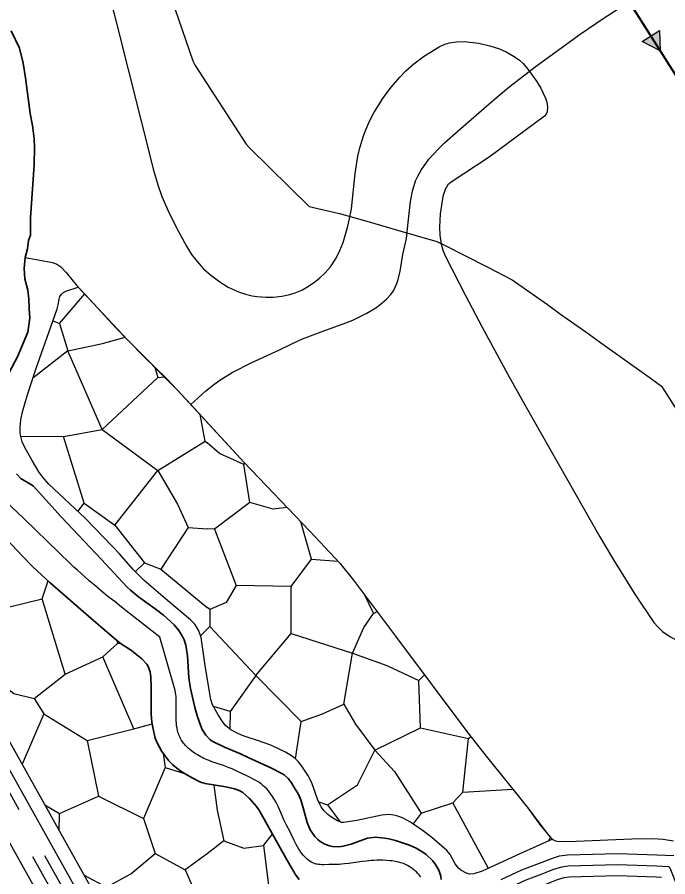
# Model space of a CAD drawing. Extents: x -64005 to -55000, y -89025 to -80000.
# Drawn here: x -56721 to -56130, y -86930 to -86148 of the extents above; entities that cross this region are included whole.
import ezdxf

# ---------------------------------------------------------------- set-up
doc = ezdxf.new("R2010")
doc.units = 0
doc.header["$LTSCALE"] = 32
for name, pattern in [('DASH_DOUBLE_DOT', [9.2, 5, -1.2, 0.3, -1.2, 0.3, -1.2]), ('DOT_DASHED', [7.7, 5, -1.2, 0.3, -1.2]), ('LONG_DASHED', [7.5, 6, -1.5])]:
    doc.linetypes.add(name, pattern=pattern)
for name, color, linetype, lineweight in [('18', 7, 'Continuous', 25), ('19', 7, 'Continuous', 25), ('2', 7, 'Continuous', 25), ('24', 7, 'Continuous', 25), ('39', 7, 'LONG_DASHED', 25), ('53', 7, 'DASH_DOUBLE_DOT', 25), ('6', 7, 'Continuous', 25), ('7', 7, 'Continuous', 13), ('8', 7, 'Continuous', 25)]:
    doc.layers.add(name, color=color, linetype=linetype, lineweight=lineweight)

msp = doc.modelspace()

# ---------------------------------------------------------------- hatches: boundary and pattern name
at = {"layer": '18'}
msp.add_hatch(color=256, dxfattribs=at).paths.add_polyline_path([(-56137.69, -86160.55), (-56136.94, -86179.03), (-56153.33, -86170.44)])

# ---------------------------------------------------------------- linework, layer by layer
at = {"layer": '18', "linetype": 'DOT_DASHED', "lineweight": 40}
msp.add_lwpolyline([(-56518.68, -85641.19), (-56404.54, -85755.57), (-56291.37, -85930.01), (-56183.5, -86105.47), (-56066.4, -86290.5), (-55984.99, -86421.6), (-55908.67, -86550.3), (-55751.6, -86794.2), (-55627.09, -86952.19), (-55217.79, -87469.08), (-55041.19, -87692.08), (-55000.21, -87744.33)], dxfattribs=at)
at = {"layer": '18'}
msp.add_lwpolyline([(-56185.04, -86102.96), (-56183.5, -86105.47), (-56145.51, -86165.5)], dxfattribs=at)
msp.add_lwpolyline([(-56137.69, -86160.55), (-56136.94, -86179.03), (-56153.33, -86170.44)], close=True, dxfattribs=at)
at = {"layer": '19'}
for p, q in [((-56665.98, -86393.68), (-56666.2, -86393.45)), ((-56675.4, -86451.81), (-56707.25, -86476.51)), ((-56644.34, -86523.32), (-56593.73, -86475.8)), ((-56550.54, -86533.7), (-56555.13, -86509.62)), ((-56515.41, -86554.87), (-56514.64, -86553.76)), ((-56454.01, -86641.1), (-56430.01, -86642.71)), ((-56614.07, -86652.47), (-56605.59, -86644.29)), ((-56554.84, -86710.75), (-56548.89, -86704.76)), ((-56546.47, -86702.34), (-56548.89, -86704.76)), ((-56629.98, -86717.33), (-56627.26, -86717.8)), ((-56697.35, -86781.66), (-56717.04, -86827.25)), ((-56527.98, -86779.45), (-56528.16, -86795.61)), ((-56615.45, -86795.31), (-56598.76, -86790.7)), ((-56468.33, -86822.57), (-56463.24, -86788.7)), ((-56316.26, -86852.89), (-56270.88, -86850.17)), ((-56293.16, -86922.06), (-56325.5, -86862.58)), ((-56439.34, -86864.33), (-56428.19, -86879.6)), ((-56683.17, -86887.88), (-56682.85, -86872.27)), ((-56354.12, -86871.82), (-56361.49, -86881.69)), ((-56238.08, -86896.95), (-56236.57, -86893.66))]:
    msp.add_line(p, q, dxfattribs=at)
for points in [[(-56360.7, -87023.83), (-56358.01, -87027.67), (-56351.92, -87034.59), (-56346.57, -87039.78), (-56343.43, -87041.95), (-56340.23, -87043.41), (-56333.52, -87044.78), (-56325.87, -87045.06), (-56321.12, -87045.73), (-56311.72, -87047.89), (-56307.86, -87049.14), (-56306.12, -87050.12), (-56304.08, -87052.42), (-56303.17, -87055.34), (-56303.51, -87061.2), (-56306.06, -87084.97), (-56307.75, -87096.86), (-56307.76, -87102.8), (-56305.96, -87118.15), (-56478.69, -87253.88), (-56997.62, -86325.05)], [(-57152.39, -86423.82), (-57035.42, -86349.62), (-56507.31, -87294.92)], [(-56234.88, -86895.51), (-56264.56, -86908.88), (-56294.92, -86922.87), (-56298.71, -86924.47), (-56306.44, -86927.05), (-56310.37, -86927.27), (-56313.02, -86926.57), (-56318.22, -86923.61), (-56320.23, -86921.84), (-56323.26, -86917.86), (-56327.82, -86909.54), (-56330.78, -86905.94), (-56344.67, -86893.97), (-56351.98, -86888.27), (-56363.91, -86880.02), (-56370.57, -86876.49), (-56376.27, -86874.38), (-56379.16, -86873.7), (-56383.49, -86873.18), (-56389.95, -86873.56), (-56412.72, -86878.47), (-56424.76, -86880.43), (-56426.62, -86880.27), (-56430.26, -86878.71), (-56436.41, -86875.2), (-56439.16, -86873.14), (-56442.82, -86869.39), (-56445.1, -86866.1), (-56448.5, -86859.02), (-56453.7, -86844.19), (-56457.23, -86837.24), (-56462.6, -86829.04), (-56465.62, -86825.22), (-56469.12, -86821.8), (-56471.1, -86820.31), (-56477.57, -86816.46), (-56490.99, -86810.24), (-56503.14, -86805.79), (-56514.13, -86802.28), (-56519.54, -86800.23), (-56527.38, -86796.27), (-56531.92, -86792.45), (-56534.36, -86789.35), (-56538.63, -86782.52), (-56543.88, -86773.42), (-56545.44, -86768.54), (-56550.15, -86739.83), (-56554.34, -86712.34), (-56556.25, -86706.3), (-56558.37, -86702.55), (-56560.07, -86700.23), (-56564.02, -86696.15), (-56584.7, -86678.49), (-56606.17, -86660.33), (-56616.1, -86650.45), (-56628.41, -86636.33), (-56634.71, -86629.41), (-56659.57, -86603.89), (-56692.81, -86572.97), (-56698.39, -86566.31), (-56701.64, -86561.52), (-56707.73, -86551.38), (-56714.22, -86540.07), (-56716.79, -86534.29), (-56718.4, -86528.38), (-56718.73, -86525.36), (-56718.76, -86521.74), (-56718.08, -86514.41), (-56716.64, -86507.02), (-56712.45, -86492.48), (-56704.86, -86469.17), (-56690.47, -86428.91), (-56684.98, -86413.45), (-56684.16, -86409.8), (-56683.41, -86404.83), (-56682.62, -86402.4), (-56681.25, -86400.27), (-56680.03, -86399.1), (-56677.11, -86397.49), (-56665.98, -86393.68)], [(-56666.2, -86393.45), (-56620.82, -86442.06), (-56605.98, -86457.18), (-56585.77, -86476.91), (-56575.88, -86486.99), (-56515.11, -86553.27), (-56455.42, -86615.52), (-56437.14, -86634.83), (-56428.23, -86644.68), (-56415.63, -86660.09), (-56377.7, -86710.92), (-56311.76, -86798.94), (-56293.97, -86821.74), (-56269.66, -86851.67), (-56257.62, -86866.72), (-56252.06, -86874.28), (-56244.71, -86884.42), (-56240.68, -86889.19), (-56234.88, -86895.51)], [(-56688.88, -86424.43), (-56682.95, -86426.95), (-56660.08, -86400)], [(-56682.95, -86426.95), (-56675.4, -86451.81), (-56643.89, -86445.16), (-56623.43, -86439.27)], [(-56718.18, -86529.2), (-56679.39, -86529.55), (-56644.34, -86523.32), (-56675.4, -86451.81)], [(-56596.26, -86466.67), (-56593.73, -86475.8), (-56587.43, -86475.29)], [(-56644.34, -86523.32), (-56593.6, -86560.36), (-56550.54, -86533.7), (-56548.89, -86535.17)], [(-56666.29, -86597.64), (-56660.64, -86590.12), (-56679.39, -86529.55)], [(-56475.94, -86594.12), (-56488.78, -86595.72), (-56510.08, -86589.51), (-56515.41, -86554.87), (-56537.6, -86545.1), (-56548.89, -86535.17)], [(-56660.64, -86590.12), (-56632.66, -86610.1), (-56593.6, -86560.36)], [(-56593.6, -86560.36), (-56575.85, -86591), (-56566.09, -86612.32), (-56548.89, -86613.37)], [(-56510.08, -86589.51), (-56542.08, -86613.79), (-56548.89, -86613.37)], [(-56632.66, -86610.1), (-56605.59, -86644.29), (-56590.94, -86650.08)], [(-56566.09, -86612.32), (-56590.94, -86650.08), (-56548.89, -86684.91)], [(-56472.5, -86665.78), (-56454.01, -86641.1), (-56463.55, -86607.04)], [(-56735.72, -86617.99), (-56716.65, -86638.39), (-56706.85, -86648.25), (-56691.56, -86662.43), (-56652.22, -86696.68), (-56631.28, -86714.79), (-56626.72, -86718.2), (-56620.29, -86722.28), (-56617.13, -86724.41), (-56608.07, -86731.76), (-56603.68, -86736.51), (-56601.97, -86739.2), (-56600.43, -86743.64), (-56599.9, -86748.07), (-56599.58, -86756.94), (-56599.58, -86781.85), (-56599, -86789.18), (-56598.25, -86794.02), (-56595.9, -86803.65), (-56594.33, -86807.9), (-56589.96, -86815.82), (-56583.75, -86824.24), (-56580.05, -86827.99), (-56574.68, -86832.35), (-56570.94, -86834.93), (-56563.06, -86839.58), (-56554.9, -86843.57), (-56550.61, -86844.96), (-56531.93, -86848.08), (-56523.77, -86849.86), (-56519.76, -86851.19), (-56516.29, -86853.11), (-56510.42, -86858.55), (-56503.83, -86865.85), (-56501.08, -86869.87), (-56476.74, -86913.74), (-56468.25, -86928.18), (-56465.2, -86932.19)], [(-56542.08, -86613.79), (-56522.26, -86664.9), (-56531.5, -86680.32), (-56546.47, -86686.92), (-56548.89, -86684.91)], [(-56744.9, -86688.25), (-56698.67, -86677.23), (-56693.44, -86660.68)], [(-56504.65, -86746.85), (-56472.5, -86708.51), (-56472.5, -86665.78), (-56522.26, -86664.9)], [(-56406.1, -86672.86), (-56397.63, -86690.45), (-56394.25, -86688.74)], [(-56749.31, -86743.76), (-56724.65, -86763.15), (-56706.16, -86767.56), (-56677.98, -86745.52), (-56698.67, -86677.23)], [(-56546.47, -86686.92), (-56546.47, -86702.34), (-56504.65, -86746.85), (-56527.98, -86779.45), (-56542.96, -86775.01)], [(-56472.5, -86708.51), (-56416.58, -86726.57), (-56406.45, -86703.23), (-56397.63, -86690.45)], [(-56677.98, -86745.52), (-56643.62, -86729.66), (-56629.98, -86717.33), (-56630.42, -86715.44)], [(-56706.16, -86767.56), (-56697.35, -86781.66), (-56657.73, -86805.89), (-56615.45, -86795.31), (-56643.62, -86729.66)], [(-56504.65, -86746.85), (-56463.24, -86788.7), (-56443.88, -86781.65), (-56424.5, -86772.84), (-56416.58, -86726.57)], [(-56416.58, -86726.57), (-56385.31, -86737.59), (-56356.24, -86751.24), (-56351.32, -86746.14)], [(-56424.5, -86772.84), (-56413.94, -86790.89), (-56396.32, -86814.69), (-56354.91, -86794.43), (-56356.24, -86751.24)], [(-56354.91, -86794.43), (-56311.33, -86804.12), (-56309.18, -86802.25)], [(-56657.73, -86805.89), (-56647.62, -86856.4), (-56606.68, -86876.68)], [(-56396.32, -86814.69), (-56378.34, -86833.94), (-56354.12, -86871.82), (-56325.5, -86862.58), (-56316.26, -86852.89), (-56311.33, -86804.12)], [(-56447.32, -86861.47), (-56439.34, -86864.33), (-56412.03, -86846.28), (-56396.32, -86814.69)], [(-56588.62, -86817.63), (-56586.85, -86830.42), (-56569.44, -86835.81)], [(-56586.85, -86830.42), (-56606.68, -86876.68), (-56596.1, -86908.4), (-56568.8, -86923.37)], [(-56542.55, -86846.31), (-56539.74, -86869.19), (-56533.57, -86896.94), (-56548.89, -86908.9)], [(-56696.33, -86864.32), (-56682.85, -86872.27), (-56647.62, -86856.4)], [(-56533.57, -86896.94), (-56515.52, -86903.56), (-56497.46, -86901.35), (-56489.43, -86890.86)], [(-56497.46, -86901.35), (-56491.74, -86947.17), (-56516.41, -86983.74), (-56534.9, -86974.48), (-56548.89, -86960.8)], [(-56660.6, -86928.27), (-56640.15, -86939.24), (-56618.13, -86926.91), (-56596.1, -86908.4)], [(-56548.89, -86908.9), (-56568.8, -86923.37), (-56554.72, -86955.11), (-56548.89, -86960.8)]]:
    msp.add_lwpolyline(points, dxfattribs=at)
at = {"layer": '2'}
msp.add_lwpolyline([(-56563.56, -86500.43), (-56550.37, -86488.46), (-56542.7, -86482.14), (-56537.31, -86478.32), (-56525.99, -86471.43), (-56508.06, -86462.4), (-56483.63, -86451.2), (-56471.69, -86445.26), (-56462.23, -86440.75), (-56442.67, -86433.37), (-56425.09, -86427.2), (-56416.4, -86423.74), (-56403.67, -86417.56), (-56395.48, -86412.48), (-56391.5, -86409.59), (-56385.7, -86404.74), (-56381.66, -86400.34), (-56379.5, -86397.17), (-56376.25, -86390.37), (-56375.06, -86386.78), (-56373.28, -86379.35), (-56370.74, -86364.07), (-56367.7, -86349.54), (-56365.96, -86335.17), (-56364.02, -86315.94), (-56362.24, -86306.51), (-56359.33, -86297.32), (-56357.32, -86292.85), (-56354.28, -86287.39), (-56347.12, -86277.4), (-56338.86, -86268.36), (-56332.94, -86262.7), (-56320.64, -86251.78), (-56289.97, -86225.15), (-56274.45, -86212.2), (-56250.54, -86193.43), (-56209.67, -86163.93), (-56188.88, -86149.75), (-56157.12, -86129.13)], dxfattribs=at)
at = {"layer": '2', "lineweight": 35}
for points in [[(-56714.35, -86366.79), (-56712.15, -86358.91), (-56711.11, -86351.5), (-56709.23, -86346.56), (-56709.23, -86330.71), (-56705.9, -86282.76), (-56705.71, -86266.81), (-56706.13, -86258.87), (-56707.6, -86247.02), (-56709.76, -86236.05), (-56713.93, -86203.64), (-56716.02, -86190.2), (-56719.26, -86176.52), (-56726.91, -86160.88)], [(-56731.26, -86476.07), (-56721.27, -86457.2), (-56711.68, -86434.76), (-56709.83, -86421.9), (-56710.53, -86413.33), (-56710.76, -86404.29), (-56711.92, -86396.64), (-56714.46, -86386.21), (-56715.16, -86376.76), (-56714.35, -86366.79)], [(-56490.94, -86830.73), (-56511.41, -86821.29), (-56518.55, -86818.1), (-56532.9, -86811.91), (-56543.58, -86806.82), (-56546.06, -86805.24), (-56550.12, -86801.04), (-56553.19, -86795.82), (-56554.83, -86792.02), (-56557.51, -86784.27), (-56560.02, -86775.79), (-56564.03, -86758.71), (-56565.38, -86748.88), (-56566.59, -86728.96), (-56568.27, -86719.13), (-56569.78, -86714.3), (-56571.1, -86711.27), (-56574.56, -86705.77), (-56578.83, -86700.83), (-56588.6, -86691.91), (-56595.98, -86686.04), (-56611.21, -86675.15), (-56618.45, -86669.32), (-56621.84, -86666.13), (-56644.92, -86641.43), (-56681.44, -86602.44), (-56706.82, -86574.46), (-56718.05, -86567.74), (-56722.22, -86563.45)], [(-56335.89, -86932.04), (-56336.32, -86929.15), (-56338.16, -86923.64), (-56341.16, -86918.52), (-56343.7, -86915.33), (-56349.82, -86909.49), (-56352.75, -86907.27), (-56358.7, -86903.63), (-56364.81, -86900.83), (-56377.7, -86896.61), (-56383.69, -86895.16), (-56387.7, -86894.48), (-56395.65, -86893.81), (-56398.12, -86893.89), (-56403.05, -86894.75), (-56406.34, -86895.72), (-56412.9, -86898.14), (-56417.82, -86900), (-56425.19, -86902.03), (-56428.88, -86902.4), (-56434.71, -86902.11), (-56437.6, -86901.56), (-56441.9, -86900.07), (-56446.11, -86897.61), (-56448.17, -86895.96), (-56451.03, -86893.1), (-56455.25, -86886.98), (-56457.98, -86880.48), (-56461.37, -86867.07), (-56463.23, -86860.55), (-56464.47, -86857.41), (-56466.92, -86852.93), (-56468.68, -86850.14), (-56472.21, -86844.39), (-56475.17, -86840.38), (-56478.71, -86837.05), (-56480.79, -86835.76), (-56490.94, -86830.73)]]:
    msp.add_lwpolyline(points, dxfattribs=at)
at = {"layer": '24'}
for points in [[(-56650.84, -86077.03), (-56631.12, -86153.88), (-56597.69, -86287.62), (-56593.7, -86300.93), (-56589.88, -86311.33), (-56583.24, -86326.62), (-56574.82, -86343.34), (-56567.5, -86356.64), (-56562.89, -86364.08), (-56556.41, -86372.45), (-56552.02, -86377.1), (-56545.86, -86382.62), (-56537.3, -86388.98), (-56529.54, -86393.69), (-56520.19, -86397.97), (-56513.94, -86400.06), (-56507.7, -86401.57), (-56503.54, -86402.27), (-56495.23, -86403), (-56488.81, -86402.97), (-56480.79, -86402.15), (-56473.58, -86400.55), (-56468.78, -86398.99), (-56462.79, -86396.43), (-56458.01, -86393.87), (-56452.05, -86389.95), (-56446.7, -86385.73), (-56441.54, -86380.89), (-56436.76, -86375.41), (-56431.49, -86367.53), (-56428.02, -86360.57), (-56425.25, -86353.38), (-56420.82, -86338.28), (-56419.55, -86333.06), (-56417.67, -86322.52), (-56414.33, -86290.65), (-56411.92, -86274.87), (-56410.04, -86267.1), (-56406.6, -86256.24), (-56404.6, -86250.94), (-56401.18, -86243.1), (-56397.18, -86235.36), (-56389.08, -86222.35), (-56386.02, -86217.99), (-56381.24, -86211.71)], [(-56381.24, -86211.71), (-56373.59, -86202.86), (-56368.11, -86197.34), (-56360.77, -86190.84), (-56351.17, -86183.61), (-56337.77, -86175.41), (-56332.66, -86173.11), (-56328.5, -86171.87), (-56322.21, -86170.86), (-56315.23, -86170.69), (-56309.73, -86171.1), (-56301.72, -86172.2), (-56291.8, -86174.37), (-56282.95, -86177.32), (-56277.09, -86179.93), (-56269.83, -86184.03), (-56264.97, -86187.56), (-56261.59, -86190.62), (-56257.14, -86195.58), (-56249.34, -86206.67), (-56245.47, -86212.99), (-56241.16, -86221.94), (-56239.99, -86225.54), (-56239.23, -86229.86), (-56239.67, -86234.5), (-56240.56, -86236.51), (-56241.96, -86238.26), (-56292.48, -86275.7), (-56326.99, -86298.35), (-56329.86, -86300.95), (-56332.32, -86305.02), (-56334.39, -86311.34), (-56336.96, -86327.16), (-56337.69, -86339.22), (-56337.38, -86346.44), (-56336.1, -86354.67), (-56334.46, -86360.33), (-56332.39, -86365.22), (-56313.96, -86401.46), (-56298.83, -86430.09), (-56275.62, -86472.62), (-56259.84, -86500.81), (-56191.77, -86620.7), (-56179.48, -86641.63), (-56160.08, -86672.77)], [(-56160.08, -86672.77), (-56142.58, -86698.46), (-56139.21, -86702.6), (-56134.96, -86706.63), (-56128.29, -86711.38), (-56122.02, -86714.75), (-56110.85, -86719.26), (-56101.6, -86722.17), (-56087.68, -86725.99), (-56070.28, -86730.05), (-56054.63, -86732.94), (-56038.97, -86735.05), (-56020.7, -86736.41), (-56007.65, -86736.6), (-55995.91, -86736.18), (-55963.92, -86733.36), (-55942.59, -86730.57), (-55928.37, -86728.36), (-55899.93, -86723.22), (-55860.62, -86715.39), (-55859.31, -86715.03)]]:
    msp.add_lwpolyline(points, dxfattribs=at)
at = {"layer": '39'}
msp.add_line((-56485.49, -87287.84), (-57027.35, -86317.96), dxfattribs=at)
msp.add_lwpolyline([(-56277.54, -86941.36), (-56258.78, -86932.57), (-56246.77, -86928.04), (-56233.65, -86922.76), (-56226.25, -86920.55), (-56220.59, -86919.82), (-56175.66, -86918.43), (-56140.28, -86919.84), (-56129.3, -86920.26), (-56128.11, -86921.7), (-56121.25, -86939.3), (-56102.43, -86990.84), (-56084.06, -87037.97), (-56070.13, -87077.73), (-56053.75, -87118.49), (-56041.24, -87153.34), (-56022.16, -87199.51), (-56000.22, -87257.34), (-55985.68, -87290.73)], dxfattribs=at)
at = {"layer": '53'}
for points in [[(-56603.01, -86068.66), (-56561.65, -86188.03), (-56559.6, -86192.3), (-56513.42, -86263.94), (-56510.26, -86267.26), (-56455.96, -86320.65), (-56428.49, -86326.96), (-56401.36, -86334.53), (-56375.64, -86341.92), (-56340.06, -86352.26), (-56333, -86355.76), (-56294.25, -86375.46), (-56271.37, -86387.03), (-56239.4, -86409.69), (-56227.41, -86418.23), (-56211.37, -86429.55), (-56204.54, -86434.29), (-56191.11, -86444.02), (-56144.83, -86477.09), (-56135.68, -86483.72), (-56132.92, -86488.14), (-56109.61, -86525.18)], [(-56453.23, -86916.86), (-56454.08, -86916.42), (-56455.33, -86915.64), (-56456.57, -86914.71), (-56457.53, -86913.89), (-56458.42, -86913.09), (-56460.03, -86911.51), (-56461.41, -86910.01), (-56462.6, -86908.57), (-56463.63, -86907.2), (-56464.54, -86905.91), (-56465.34, -86904.68), (-56466.72, -86902.36), (-56467.84, -86900.29), (-56469.64, -86896.64), (-56472.25, -86891.11), (-56473.62, -86888.33), (-56476.23, -86883.52), (-56477.23, -86881.58), (-56478.98, -86877.89), (-56481.87, -86871.35), (-56484.06, -86866.46), (-56485.82, -86862.83), (-56487.24, -86860.16), (-56488.39, -86858.18), (-56489.3, -86856.72), (-56490.75, -86854.56), (-56492.33, -86852.46), (-56493.1, -86851.53), (-56494.66, -86849.81), (-56496.2, -86848.31), (-56497.7, -86846.98), (-56499.16, -86845.81), (-56500.58, -86844.77), (-56501.93, -86843.84), (-56504.55, -86842.21), (-56506.91, -86840.87), (-56509.01, -86839.76), (-56512.77, -86837.91), (-56521.31, -86833.94), (-56525.97, -86831.71), (-56527.73, -86830.95), (-56531.05, -86829.64), (-56534, -86828.59), (-56544.39, -86825.09), (-56546.97, -86824.13), (-56548.9, -86823.36), (-56551.76, -86822.09), (-56553.17, -86821.4), (-56554.58, -86820.67), (-56556.16, -86819.79), (-56557.63, -86818.93), (-56560.32, -86817.22), (-56562.59, -86815.61), (-56564.49, -86814.11), (-56566.08, -86812.72), (-56567.41, -86811.45), (-56568.51, -86810.29), (-56569.43, -86809.23), (-56570.2, -86808.28), (-56571.46, -86806.55), (-56572.32, -86805.19), (-56572.92, -86804.14), (-56573.74, -86802.51), (-56574.45, -86800.81), (-56574.91, -86799.52), (-56575.3, -86798.26), (-56575.63, -86797.03), (-56576.15, -86794.64), (-56576.5, -86792.39), (-56576.73, -86790.26), (-56576.87, -86788.26), (-56576.95, -86786.38), (-56576.98, -86782.85), (-56576.87, -86776.65), (-56576.82, -86772.02), (-56576.9, -86768.57), (-56577.07, -86766), (-56577.28, -86764.09), (-56577.49, -86762.66), (-56577.89, -86760.53), (-56578.42, -86758.42), (-56591.67, -86712.07), (-56626.55, -86684.68), (-56632.53, -86679.95), (-56637.73, -86675.78), (-56642.26, -86672.1), (-56650.11, -86665.57), (-56655.94, -86660.6), (-56660.27, -86656.83), (-56666.68, -86651.08), (-56669.85, -86648.16), (-56672.99, -86645.21), (-56683.51, -86635.12), (-56714.79, -86604.58), (-56721.16, -86598.48), (-56730.77, -86589.4)], [(-56354.44, -86929.94), (-56355.34, -86928.76), (-56356.08, -86927.89), (-56357.26, -86926.58), (-56358.55, -86925.3), (-56359.44, -86924.48), (-56360.31, -86923.73), (-56362, -86922.39), (-56363.6, -86921.26), (-56365.11, -86920.32), (-56366.54, -86919.52), (-56367.89, -86918.85), (-56369.17, -86918.28), (-56370.37, -86917.79), (-56372.64, -86917.02), (-56374.63, -86916.46), (-56376.4, -86916.05), (-56377.95, -86915.75), (-56380.68, -86915.34), (-56382.75, -86915.11), (-56385.87, -86914.87), (-56389.02, -86914.7), (-56391.91, -86914.64), (-56394.63, -86914.68), (-56397.18, -86914.81), (-56399.56, -86914.98), (-56404.04, -86915.45), (-56407.96, -86915.95), (-56419.96, -86917.63), (-56423.82, -86918.09), (-56426.71, -86918.36), (-56428.88, -86918.52), (-56432.13, -86918.67), (-56438.07, -86918.69), (-56442.82, -86918.8), (-56444.59, -86918.77), (-56446.14, -86918.68), (-56447.48, -86918.54), (-56448.66, -86918.35), (-56449.67, -86918.13), (-56450.56, -86917.9), (-56452.1, -86917.37), (-56453.23, -86916.86)]]:
    msp.add_lwpolyline(points, dxfattribs=at)
at = {"layer": '6', "lineweight": 35}
for points in [[(-56735.72, -86617.99), (-56716.65, -86638.39), (-56706.85, -86648.25), (-56691.56, -86662.43)], [(-56465.2, -86932.19), (-56468.25, -86928.18), (-56476.74, -86913.74), (-56501.08, -86869.87), (-56503.83, -86865.85), (-56510.42, -86858.55), (-56516.29, -86853.11), (-56519.76, -86851.19), (-56523.77, -86849.86), (-56531.93, -86848.08), (-56550.61, -86844.96), (-56554.9, -86843.57), (-56563.06, -86839.58), (-56570.94, -86834.93), (-56574.68, -86832.35), (-56580.05, -86827.99), (-56583.75, -86824.24), (-56589.96, -86815.82), (-56594.33, -86807.9), (-56595.9, -86803.65), (-56598.25, -86794.02), (-56599, -86789.18), (-56599.58, -86781.85), (-56599.58, -86756.94), (-56599.9, -86748.07), (-56600.43, -86743.64), (-56601.97, -86739.2), (-56603.68, -86736.51), (-56608.07, -86731.76), (-56617.13, -86724.41), (-56620.29, -86722.28), (-56626.72, -86718.2), (-56631.28, -86714.79), (-56652.22, -86696.68), (-56691.56, -86662.43)]]:
    msp.add_lwpolyline(points, dxfattribs=at)
at = {"layer": '7', "lineweight": 25}
for points in [[(-56714.35, -86366.79), (-56690.81, -86370.97), (-56687.54, -86371.88), (-56685.52, -86372.84), (-56681.81, -86375.47), (-56676.84, -86380.63), (-56670.71, -86388.36), (-56667.6, -86391.96), (-56652.03, -86408.71), (-56631.35, -86431.07), (-56620.82, -86442.06), (-56575.88, -86486.99), (-56563.56, -86500.43)], [(-56563.56, -86500.43), (-56515.11, -86553.27), (-56455.42, -86615.52), (-56437.14, -86634.83), (-56428.23, -86644.68), (-56415.63, -86660.09), (-56377.7, -86710.92), (-56311.76, -86798.94), (-56293.99, -86821.75), (-56269.7, -86851.7), (-56257.62, -86866.72), (-56240.68, -86889.19), (-56236.85, -86893.78), (-56234.62, -86895.7), (-56232.11, -86896.98), (-56230.73, -86897.29), (-56224.96, -86897.67), (-56213.42, -86897.29), (-56162.58, -86895.07), (-56143.74, -86894.91), (-56134.33, -86895.54), (-56124.92, -86896.96)]]:
    msp.add_lwpolyline(points, dxfattribs=at)
at = {"layer": '8'}
msp.add_line((-56482.47, -87272.75), (-57014.1, -86321.18), dxfattribs=at)
at = {"layer": '8', "linetype": 'LONG_DASHED'}
msp.add_line((-56496.4, -87288.81), (-57030.95, -86332.01), dxfattribs=at)
for points in [[(-56232.9, -86912.11), (-56228.62, -86910.72), (-56221.34, -86909.84), (-56175.62, -86908.42), (-56139.89, -86909.85), (-56124.42, -86910.44)], [(-56281.61, -86932.22), (-56262.67, -86923.35), (-56232.9, -86912.11)]]:
    msp.add_lwpolyline(points, dxfattribs=at)
at = {"layer": '8'}
msp.add_lwpolyline([(-56273.47, -86950.5), (-56254.89, -86941.79), (-56243.15, -86937.36), (-56230.34, -86932.21), (-56224.17, -86930.37), (-56219.79, -86929.8), (-56175.7, -86928.44), (-56140.67, -86929.83), (-56135.6, -86930.02)], dxfattribs=at)

doc.saveas('drawing.dxf')
